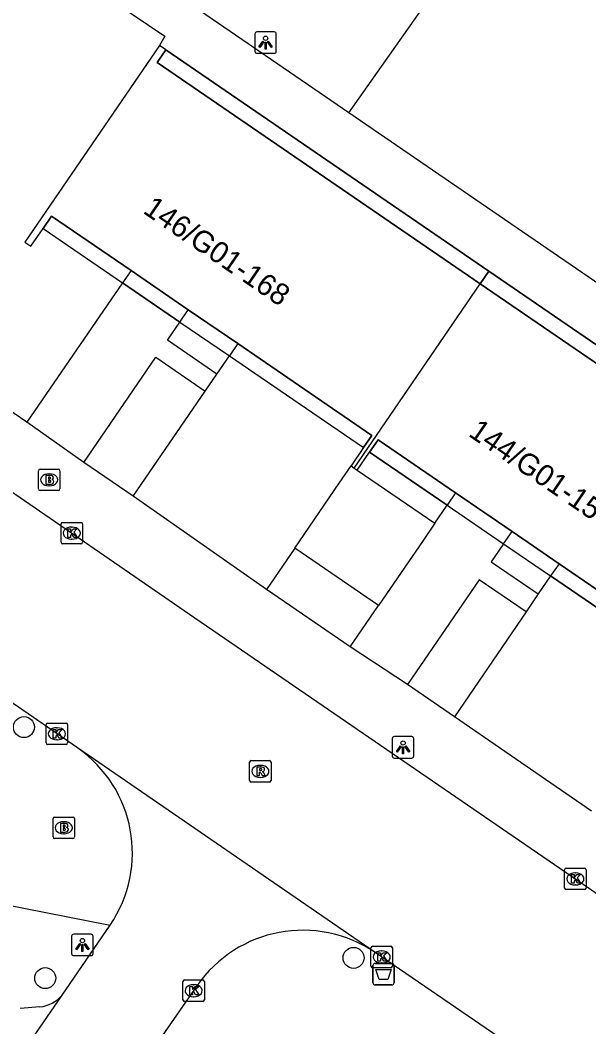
# Model space of a CAD drawing. Extents: x 160026 to 161302, y 384757 to 385701.
# Drawn here: x 160239.93 to 160266.43, y 385326.68 to 385373.55 of the extents above; entities that cross this region are included whole.
import ezdxf

# ---------------------------------------------------------------- set-up
doc = ezdxf.new("R2010")
doc.units = 0
for name, color, linetype in [('IMGEO_Afvalbak', 7, 'Continuous'), ('IMGEO_Boom', 7, 'Continuous'), ('IMGEO_Brandkraan', 7, 'Continuous'), ('IMGEO_Groenvoorziening', 7, 'Continuous'), ('IMGEO_Haag', 7, 'Continuous'), ('IMGEO_Kolk', 7, 'Continuous'), ('IMGEO_Lichtpunt', 7, 'Continuous'), ('IMGEO_Pand', 7, 'Continuous'), ('IMGEO_Pand_nummerreeks', 7, 'Continuous'), ('IMGEO_Pand_overbouw', 7, 'Continuous'), ('IMGEO_Rijbaan_lokaal_gesloten', 7, 'Continuous'), ('IMGEO_Rijbaan_lokaal_open', 7, 'Continuous'), ('IMGEO_Rioolput', 7, 'Continuous'), ('IMGEO_Voetpad_open', 7, 'Continuous')]:
    doc.layers.add(name, color=color, linetype=linetype)

msp = doc.modelspace()

# ---------------------------------------------------------------- linework, layer by layer
at = {"layer": 'IMGEO_Afvalbak'}
for p, q in [((160256.366, 385328.729), (160256.366, 385329.529)), ((160256.366, 385329.529), (160256.366, 385328.729)), ((160256.466, 385329.629), (160257.256, 385329.629)), ((160257.256, 385329.629), (160256.466, 385329.629)), ((160257.356, 385329.529), (160257.356, 385328.729)), ((160257.356, 385328.729), (160257.356, 385329.529)), ((160257.256, 385328.629), (160256.466, 385328.629)), ((160256.466, 385328.629), (160257.256, 385328.629))]:
    msp.add_line(p, q, dxfattribs=at)
msp.add_lwpolyline([(160256.509, 385329.343), (160257.213, 385329.343), (160257.064, 385328.873), (160256.658, 385328.873), (160256.509, 385329.343)], dxfattribs=at)
for centre, start, end in [((160256.466, 385329.529), 90, 180), ((160256.466, 385329.529), 90, 180), ((160257.256, 385329.529), 0, 90), ((160257.256, 385329.529), 360, 90), ((160256.466, 385328.729), 180, 270), ((160256.466, 385328.729), 180, 270), ((160257.256, 385328.729), 270, 0), ((160257.256, 385328.729), 270, 0)]:
    msp.add_arc(centre, 0.1, start, end, dxfattribs=at)
at = {"layer": 'IMGEO_Boom'}
for centre in [(160240.111, 385340.632), (160255.467, 385329.888), (160241.102, 385328.944)]:
    msp.add_circle(centre, 0.489, dxfattribs=at)
at = {"layer": 'IMGEO_Brandkraan'}
for p, q in [((160240.786, 385351.719), (160240.786, 385352.571)), ((160240.861, 385352.645), (160241.713, 385352.645)), ((160241.274, 385352.425), (160241.299, 385352.425)), ((160241.787, 385352.571), (160241.787, 385351.719)), ((160241.713, 385351.645), (160240.861, 385351.645)), ((160241.297, 385351.865), (160241.272, 385351.865)), ((160241.467, 385335.52), (160241.467, 385336.372)), ((160241.542, 385336.446), (160242.394, 385336.446)), ((160241.955, 385336.226), (160241.98, 385336.226)), ((160242.468, 385336.372), (160242.468, 385335.52)), ((160241.978, 385335.666), (160241.953, 385335.666)), ((160242.394, 385335.446), (160241.542, 385335.446))]:
    msp.add_line(p, q, dxfattribs=at)
for points in [[(160240.786, 385351.719), (160240.786, 385352.571)], [(160240.861, 385352.645), (160241.713, 385352.645)], [(160241.787, 385352.571), (160241.787, 385351.719)], [(160241.134, 385352.345), (160241.134, 385351.945), (160241.347, 385351.945)], [(160241.365, 385352.345), (160241.134, 385352.345)], [(160241.313, 385352.264), (160241.259, 385352.264), (160241.259, 385352.188)], [(160241.259, 385352.188), (160241.312, 385352.188)], [(160241.321, 385352.112), (160241.259, 385352.112), (160241.259, 385352.031)], [(160241.259, 385352.031), (160241.321, 385352.031)], [(160241.713, 385351.645), (160240.861, 385351.645)], [(160241.467, 385335.52), (160241.467, 385336.372)], [(160241.542, 385336.446), (160242.394, 385336.446)], [(160241.815, 385336.146), (160241.815, 385335.746), (160242.028, 385335.746)], [(160242.046, 385336.146), (160241.815, 385336.146)], [(160241.994, 385336.065), (160241.94, 385336.065), (160241.94, 385335.989)], [(160242.468, 385336.372), (160242.468, 385335.52)], [(160241.94, 385335.989), (160241.993, 385335.989)], [(160242.002, 385335.913), (160241.94, 385335.913), (160241.94, 385335.832)], [(160241.94, 385335.832), (160242.002, 385335.832)], [(160242.394, 385335.446), (160241.542, 385335.446)]]:
    msp.add_lwpolyline(points, dxfattribs=at)
for centre, radius, start, end in [((160240.863, 385352.569), 0.0765, 91.552, 178.448), ((160240.863, 385352.569), 0.0765, 91.552, 178.448), ((160241.711, 385352.569), 0.0765, 1.552, 88.448), ((160241.711, 385352.569), 0.0765, 1.552, 88.448), ((160241.314, 385352.226), 0.0379, 267.8285, 90.9355), ((160241.322, 385352.071), 0.0404, 269.8759, 90.5077), ((160241.353, 385352.196), 0.251, 268.6676, 293.5347), ((160241.369, 385352.2), 0.145, 59.4692, 91.5367), ((160241.394, 385352.247), 0.0922, 285.5137, 58.1501), ((160241.399, 385352.055), 0.105, 301.3115, 78.989), ((160240.863, 385351.721), 0.0765, 181.552, 268.448), ((160240.863, 385351.721), 0.0765, 181.552, 268.448), ((160241.711, 385351.721), 0.0765, 271.552, 358.448), ((160241.711, 385351.721), 0.0765, 271.552, 358.448), ((160241.544, 385336.37), 0.0765, 91.552, 178.448), ((160241.544, 385336.37), 0.0765, 91.552, 178.448), ((160241.995, 385336.027), 0.0379, 267.8285, 90.9355), ((160242.05, 385336.001), 0.145, 59.4692, 91.5367), ((160242.075, 385336.048), 0.0922, 285.5137, 58.1501), ((160242.392, 385336.37), 0.0765, 1.552, 88.448), ((160242.392, 385336.37), 0.0765, 1.552, 88.448), ((160242.003, 385335.872), 0.0404, 269.8759, 90.5077), ((160242.034, 385335.997), 0.251, 268.6676, 293.5347), ((160242.08, 385335.856), 0.105, 301.3115, 78.989), ((160241.544, 385335.522), 0.0765, 181.552, 268.448), ((160241.544, 385335.522), 0.0765, 181.552, 268.448), ((160242.392, 385335.522), 0.0765, 271.552, 358.448), ((160242.392, 385335.522), 0.0765, 271.552, 358.448)]:
    msp.add_arc(centre, radius, start, end, dxfattribs=at)
for centre, major_axis, ratio, start_param, end_param in [((160241.273, 385352.145), (-0.387, 0.002), 0.722429, 4.712389, 7.853982), ((160241.298, 385352.145), (-0.39, 0.002), 0.717154, 1.570796, 4.712389), ((160241.954, 385335.946), (-0.387, 0.002), 0.722429, 4.712389, 7.853982), ((160241.979, 385335.946), (-0.39, 0.002), 0.717154, 1.570796, 4.712389)]:
    msp.add_ellipse(centre, major_axis=major_axis, ratio=ratio, start_param=start_param, end_param=end_param, dxfattribs=at)
at = {"layer": 'IMGEO_Groenvoorziening'}
for points in [[(160255.248, 385369.236), (160264.09, 385381.775)], [(160241.003, 385363.844), (160244.709, 385361.312)], [(160247.374, 385359.491), (160249.68, 385357.916)], [(160262.46, 385349.167), (160264.649, 385347.67)]]:
    msp.add_lwpolyline(points, dxfattribs=at)
at = {"layer": 'IMGEO_Haag'}
msp.add_lwpolyline([(160256.628, 385346.287), (160252.726, 385348.958)], dxfattribs=at)
at = {"layer": 'IMGEO_Kolk'}
for p, q in [((160241.839, 385349.237), (160241.839, 385350.089)), ((160241.914, 385350.163), (160242.766, 385350.163)), ((160242.84, 385350.089), (160242.84, 385349.237)), ((160242.327, 385349.943), (160242.352, 385349.943)), ((160242.766, 385349.163), (160241.914, 385349.163)), ((160242.35, 385349.383), (160242.325, 385349.383)), ((160241.146, 385339.894), (160241.146, 385340.746)), ((160241.221, 385340.82), (160242.073, 385340.82)), ((160242.147, 385340.746), (160242.147, 385339.894)), ((160241.634, 385340.6), (160241.659, 385340.6)), ((160242.073, 385339.82), (160241.221, 385339.82)), ((160241.657, 385340.04), (160241.632, 385340.04)), ((160265.299, 385333.139), (160265.299, 385333.991)), ((160265.374, 385334.065), (160266.226, 385334.065)), ((160265.787, 385333.845), (160265.812, 385333.845)), ((160266.3, 385333.991), (160266.3, 385333.139)), ((160265.81, 385333.285), (160265.785, 385333.285)), ((160266.226, 385333.065), (160265.374, 385333.065)), ((160256.352, 385330.429), (160257.204, 385330.429)), ((160256.277, 385329.503), (160256.277, 385330.355)), ((160256.765, 385330.209), (160256.79, 385330.209)), ((160257.278, 385330.355), (160257.278, 385329.503)), ((160256.788, 385329.649), (160256.763, 385329.649)), ((160257.204, 385329.429), (160256.352, 385329.429)), ((160247.517, 385327.934), (160247.517, 385328.786)), ((160247.592, 385328.86), (160248.444, 385328.86)), ((160248.005, 385328.64), (160248.03, 385328.64)), ((160248.518, 385328.786), (160248.518, 385327.934)), ((160248.028, 385328.08), (160248.003, 385328.08)), ((160248.444, 385327.86), (160247.592, 385327.86))]:
    msp.add_line(p, q, dxfattribs=at)
for points in [[(160241.839, 385349.237), (160241.839, 385350.089)], [(160241.914, 385350.163), (160242.766, 385350.163)], [(160242.84, 385350.089), (160242.84, 385349.237)], [(160242.16, 385349.863), (160242.283, 385349.863), (160242.283, 385349.712), (160242.413, 385349.863), (160242.577, 385349.863), (160242.431, 385349.712), (160242.584, 385349.463), (160242.432, 385349.463), (160242.347, 385349.627), (160242.283, 385349.56), (160242.283, 385349.463), (160242.16, 385349.463), (160242.16, 385349.863)], [(160242.766, 385349.163), (160241.914, 385349.163)], [(160241.146, 385339.894), (160241.146, 385340.746)], [(160241.221, 385340.82), (160242.073, 385340.82)], [(160242.147, 385340.746), (160242.147, 385339.894)], [(160241.467, 385340.52), (160241.59, 385340.52), (160241.59, 385340.369), (160241.72, 385340.52), (160241.884, 385340.52), (160241.738, 385340.369), (160241.891, 385340.12), (160241.739, 385340.12), (160241.654, 385340.284), (160241.59, 385340.217), (160241.59, 385340.12), (160241.467, 385340.12), (160241.467, 385340.52)], [(160242.073, 385339.82), (160241.221, 385339.82)], [(160265.299, 385333.139), (160265.299, 385333.991)], [(160265.374, 385334.065), (160266.226, 385334.065)], [(160265.62, 385333.765), (160265.743, 385333.765), (160265.743, 385333.614), (160265.873, 385333.765), (160266.037, 385333.765), (160265.891, 385333.614), (160266.044, 385333.365), (160265.892, 385333.365), (160265.807, 385333.529), (160265.743, 385333.462), (160265.743, 385333.365), (160265.62, 385333.365), (160265.62, 385333.765)], [(160266.3, 385333.991), (160266.3, 385333.139)], [(160266.226, 385333.065), (160265.374, 385333.065)], [(160256.352, 385330.429), (160257.204, 385330.429)], [(160256.277, 385329.503), (160256.277, 385330.355)], [(160256.598, 385330.129), (160256.721, 385330.129), (160256.721, 385329.978), (160256.851, 385330.129), (160257.015, 385330.129), (160256.869, 385329.978), (160257.022, 385329.729), (160256.87, 385329.729), (160256.785, 385329.893), (160256.721, 385329.826), (160256.721, 385329.729), (160256.598, 385329.729), (160256.598, 385330.129)], [(160257.278, 385330.355), (160257.278, 385329.503)], [(160257.204, 385329.429), (160256.352, 385329.429)], [(160247.517, 385327.934), (160247.517, 385328.786)], [(160247.592, 385328.86), (160248.444, 385328.86)], [(160247.838, 385328.56), (160247.961, 385328.56), (160247.961, 385328.409), (160248.091, 385328.56), (160248.255, 385328.56), (160248.109, 385328.409), (160248.262, 385328.16), (160248.11, 385328.16), (160248.025, 385328.324), (160247.961, 385328.257), (160247.961, 385328.16), (160247.838, 385328.16), (160247.838, 385328.56)], [(160248.518, 385328.786), (160248.518, 385327.934)], [(160248.444, 385327.86), (160247.592, 385327.86)]]:
    msp.add_lwpolyline(points, dxfattribs=at)
for centre, start, end in [((160241.916, 385350.087), 91.552, 178.448), ((160241.916, 385350.087), 91.552, 178.448), ((160242.764, 385350.087), 1.552, 88.448), ((160242.764, 385350.087), 1.552, 88.448), ((160241.916, 385349.239), 181.552, 268.448), ((160241.916, 385349.239), 181.552, 268.448), ((160242.764, 385349.239), 271.552, 358.448), ((160242.764, 385349.239), 271.552, 358.448), ((160241.223, 385340.744), 91.552, 178.448), ((160241.223, 385340.744), 91.552, 178.448), ((160242.071, 385340.744), 1.552, 88.448), ((160242.071, 385340.744), 1.552, 88.448), ((160241.223, 385339.896), 181.552, 268.448), ((160241.223, 385339.896), 181.552, 268.448), ((160242.071, 385339.896), 271.552, 358.448), ((160242.071, 385339.896), 271.552, 358.448), ((160265.376, 385333.989), 91.552, 178.448), ((160265.376, 385333.989), 91.552, 178.448), ((160266.224, 385333.989), 1.552, 88.448), ((160266.224, 385333.989), 1.552, 88.448), ((160265.376, 385333.141), 181.552, 268.448), ((160265.376, 385333.141), 181.552, 268.448), ((160266.224, 385333.141), 271.552, 358.448), ((160266.224, 385333.141), 271.552, 358.448), ((160256.354, 385330.353), 91.552, 178.448), ((160256.354, 385330.353), 91.552, 178.448), ((160257.202, 385330.353), 1.552, 88.448), ((160257.202, 385330.353), 1.552, 88.448), ((160256.354, 385329.505), 181.552, 268.448), ((160256.354, 385329.505), 181.552, 268.448), ((160257.202, 385329.505), 271.552, 358.448), ((160257.202, 385329.505), 271.552, 358.448), ((160247.594, 385328.784), 91.552, 178.448), ((160247.594, 385328.784), 91.552, 178.448), ((160248.442, 385328.784), 1.552, 88.448), ((160248.442, 385328.784), 1.552, 88.448), ((160247.594, 385327.936), 181.552, 268.448), ((160247.594, 385327.936), 181.552, 268.448), ((160248.442, 385327.936), 271.552, 358.448), ((160248.442, 385327.936), 271.552, 358.448)]:
    msp.add_arc(centre, 0.0765, start, end, dxfattribs=at)
for centre, major_axis, ratio, start_param, end_param in [((160242.326, 385349.663), (-0.387, 0.002), 0.722429, 4.712389, 7.853982), ((160242.351, 385349.663), (-0.39, 0.002), 0.717154, 1.570796, 4.712389), ((160241.633, 385340.32), (-0.387, 0.002), 0.722429, 4.712389, 7.853982), ((160241.658, 385340.32), (-0.39, 0.002), 0.717154, 1.570796, 4.712389), ((160265.786, 385333.565), (-0.387, 0.002), 0.722429, 4.712389, 7.853982), ((160265.811, 385333.565), (-0.39, 0.002), 0.717154, 1.570796, 4.712389), ((160256.764, 385329.929), (-0.387, 0.002), 0.722429, 4.712389, 7.853982), ((160256.789, 385329.929), (-0.39, 0.002), 0.717154, 1.570796, 4.712389), ((160248.004, 385328.36), (-0.387, 0.002), 0.722429, 4.712389, 7.853982), ((160248.029, 385328.36), (-0.39, 0.002), 0.717154, 1.570796, 4.712389)]:
    msp.add_ellipse(centre, major_axis=major_axis, ratio=ratio, start_param=start_param, end_param=end_param, dxfattribs=at)
at = {"layer": 'IMGEO_Lichtpunt'}
for p, q in [((160250.87, 385372.907), (160250.87, 385372.1)), ((160250.87, 385372.907), (160250.87, 385372.1)), ((160251.772, 385373.002), (160250.964, 385373.002)), ((160251.772, 385373.002), (160250.964, 385373.002)), ((160251.866, 385372.1), (160251.866, 385372.907)), ((160251.866, 385372.1), (160251.866, 385372.907)), ((160250.964, 385372.006), (160251.772, 385372.006)), ((160250.964, 385372.006), (160251.772, 385372.006)), ((160257.273, 385340.094), (160257.273, 385339.287)), ((160257.273, 385340.094), (160257.273, 385339.287)), ((160258.175, 385340.189), (160257.367, 385340.189)), ((160258.175, 385340.189), (160257.367, 385340.189)), ((160258.269, 385339.287), (160258.269, 385340.094)), ((160258.269, 385339.287), (160258.269, 385340.094)), ((160257.367, 385339.193), (160258.175, 385339.193)), ((160257.367, 385339.193), (160258.175, 385339.193)), ((160242.334, 385330.893), (160242.334, 385330.086)), ((160242.334, 385330.893), (160242.334, 385330.086)), ((160243.236, 385330.988), (160242.428, 385330.988)), ((160243.236, 385330.988), (160242.428, 385330.988)), ((160243.33, 385330.086), (160243.33, 385330.893)), ((160243.33, 385330.086), (160243.33, 385330.893)), ((160242.428, 385329.992), (160243.236, 385329.992)), ((160242.428, 385329.992), (160243.236, 385329.992))]:
    msp.add_line(p, q, dxfattribs=at)
for points in [[(160251.244, 385372.571), (160251.283, 385372.543), (160251.095, 385372.281), (160251.057, 385372.308), (160251.244, 385372.571)], [(160251.346, 385372.523), (160251.393, 385372.523), (160251.393, 385372.201), (160251.346, 385372.201), (160251.346, 385372.523)], [(160251.456, 385372.543), (160251.494, 385372.57), (160251.681, 385372.308), (160251.642, 385372.28), (160251.456, 385372.543)], [(160257.647, 385339.758), (160257.686, 385339.73), (160257.498, 385339.468), (160257.46, 385339.495), (160257.647, 385339.758)], [(160257.749, 385339.71), (160257.796, 385339.71), (160257.796, 385339.388), (160257.749, 385339.388), (160257.749, 385339.71)], [(160257.859, 385339.73), (160257.897, 385339.757), (160258.084, 385339.495), (160258.045, 385339.467), (160257.859, 385339.73)], [(160242.708, 385330.557), (160242.747, 385330.529), (160242.559, 385330.267), (160242.521, 385330.294), (160242.708, 385330.557)], [(160242.81, 385330.509), (160242.857, 385330.509), (160242.857, 385330.187), (160242.81, 385330.187), (160242.81, 385330.509)], [(160242.92, 385330.529), (160242.958, 385330.556), (160243.145, 385330.294), (160243.106, 385330.266), (160242.92, 385330.529)]]:
    msp.add_lwpolyline(points, dxfattribs=at)
for centre in [(160251.369, 385372.705), (160257.772, 385339.892), (160242.833, 385330.691)]:
    msp.add_circle(centre, 0.0994, dxfattribs=at)
for centre, start, end in [((160250.964, 385372.907), 90, 180), ((160250.964, 385372.907), 90, 180), ((160251.772, 385372.907), 0, 90), ((160251.772, 385372.907), 0, 90), ((160250.964, 385372.1), 180, 270), ((160250.964, 385372.1), 180, 270), ((160251.772, 385372.1), 270, 0), ((160251.772, 385372.1), 270, 360), ((160257.367, 385340.094), 90, 180), ((160257.367, 385340.094), 90, 180), ((160258.175, 385340.094), 0, 90), ((160258.175, 385340.094), 0, 90), ((160257.367, 385339.287), 180, 270), ((160257.367, 385339.287), 180, 270), ((160258.175, 385339.287), 270, 0), ((160258.175, 385339.287), 270, 360), ((160242.428, 385330.893), 90, 180), ((160242.428, 385330.893), 90, 180), ((160243.236, 385330.893), 0, 90), ((160243.236, 385330.893), 0, 90), ((160242.428, 385330.086), 180, 270), ((160242.428, 385330.086), 180, 270), ((160243.236, 385330.086), 270, 0), ((160243.236, 385330.086), 270, 360)]:
    msp.add_arc(centre, 0.0946, start, end, dxfattribs=at)
at = {"layer": 'IMGEO_Pand'}
for points in [[(160246.425, 385372.368), (160240.159, 385363.212), (160240.439, 385363.021), (160241.003, 385363.844)], [(160261.37, 385361.274), (160246.313, 385371.579), (160246.717, 385372.168)], [(160246.717, 385372.168), (160246.425, 385372.368)], [(160241.003, 385363.844), (160241.4, 385364.424), (160245.105, 385361.888)], [(160245.105, 385361.888), (160247.768, 385360.066)], [(160255.494, 385352.695), (160261.37, 385361.274)], [(160276.464, 385350.944), (160261.37, 385361.274)], [(160247.768, 385360.066), (160250.072, 385358.489)], [(160250.072, 385358.489), (160256.322, 385354.212), (160255.933, 385353.643)], [(160256.212, 385353.437), (160256.606, 385354.013), (160260.222, 385351.538)], [(160255.933, 385353.643), (160255.351, 385352.793)], [(160255.637, 385352.597), (160256.212, 385353.437)], [(160255.351, 385352.793), (160255.494, 385352.695)], [(160255.494, 385352.695), (160255.637, 385352.597)], [(160260.222, 385351.538), (160262.851, 385349.739)], [(160262.851, 385349.739), (160265.04, 385348.241)], [(160265.04, 385348.241), (160271.44, 385343.861), (160271.052, 385343.294)]]:
    msp.add_lwpolyline(points, dxfattribs=at)
at = {"layer": 'IMGEO_Pand_overbouw'}
for points in [[(160246.717, 385372.168), (160246.313, 385371.579), (160261.37, 385361.274), (160261.77, 385361.859)], [(160241.003, 385363.844), (160244.709, 385361.312), (160247.374, 385359.491), (160249.68, 385357.916), (160255.933, 385353.643), (160256.322, 385354.212), (160250.072, 385358.489), (160247.768, 385360.066), (160245.105, 385361.888), (160241.4, 385364.424)], [(160276.464, 385350.944), (160276.861, 385351.524), (160261.77, 385361.859), (160261.37, 385361.274)], [(160256.212, 385353.437), (160259.83, 385350.964), (160262.46, 385349.167), (160264.649, 385347.67), (160271.052, 385343.294), (160271.44, 385343.861), (160265.04, 385348.241), (160262.851, 385349.739), (160260.222, 385351.538), (160256.606, 385354.013)]]:
    msp.add_lwpolyline(points, close=True, dxfattribs=at)
at = {"layer": 'IMGEO_Rijbaan_lokaal_gesloten'}
for points in [[(160229.443, 385358.537), (160247.822, 385345.89), (160271.303, 385329.79), (160292.372, 385315.253), (160293.191, 385314.733), (160293.613, 385314.078), (160293.953, 385312.653)], [(160242.607, 385339.66), (160224.858, 385351.874)], [(160256.475, 385330.138), (160242.607, 385339.66)], [(160288.128, 385308.422), (160273.166, 385318.717), (160256.475, 385330.138)]]:
    msp.add_lwpolyline(points, dxfattribs=at)
at = {"layer": 'IMGEO_Rijbaan_lokaal_open'}
for points in [[(160250.072, 385358.489), (160249.68, 385357.916)], [(160249.099, 385357.067), (160249.68, 385357.916)], [(160249.68, 385357.916), (160255.933, 385353.643)], [(160248.56, 385356.279), (160249.099, 385357.067)], [(160245.205, 385351.377), (160248.56, 385356.279)], [(160252.726, 385348.958), (160254.804, 385351.993), (160255.351, 385352.793)], [(160251.411, 385347.036), (160245.205, 385351.377)], [(160252.726, 385348.958), (160251.411, 385347.036)], [(160265.04, 385348.241), (160264.649, 385347.67)], [(160264.649, 385347.67), (160264.075, 385346.831)], [(160271.052, 385343.294), (160264.649, 385347.67)], [(160264.075, 385346.831), (160263.502, 385345.993)], [(160263.502, 385345.993), (160260.164, 385341.115)], [(160266.559, 385336.718), (160260.164, 385341.115)], [(160241.887, 385328.157), (160244.13, 385331.418)], [(160248.172, 385328.587), (160246.413, 385326.062)], [(160202.405, 385270.714), (160206.863, 385277.053), (160210.266, 385282.015), (160231.347, 385312.838), (160241.887, 385328.157)]]:
    msp.add_lwpolyline(points, dxfattribs=at)
for centre, radius, start, end in [((160239.211, 385334.771), 5.953, 325.7202, 55.2184), ((160253.107, 385325.169), 6.003, 55.8684, 145.2934)]:
    msp.add_arc(centre, radius, start, end, dxfattribs=at)
at = {"layer": 'IMGEO_Rioolput'}
for p, q in [((160250.624, 385338.146), (160250.624, 385338.998)), ((160250.699, 385339.072), (160251.551, 385339.072)), ((160251.112, 385338.852), (160251.137, 385338.852)), ((160251.625, 385338.998), (160251.625, 385338.146)), ((160251.551, 385338.072), (160250.699, 385338.072)), ((160251.135, 385338.292), (160251.11, 385338.292))]:
    msp.add_line(p, q, dxfattribs=at)
for points in [[(160250.624, 385338.146), (160250.624, 385338.998)], [(160250.699, 385339.072), (160251.551, 385339.072)], [(160251.625, 385338.998), (160251.625, 385338.146)], [(160251.213, 385338.77), (160250.961, 385338.772), (160250.961, 385338.372)], [(160250.961, 385338.372), (160251.085, 385338.372), (160251.085, 385338.534), (160251.096, 385338.534)], [(160251.139, 385338.691), (160251.085, 385338.691), (160251.085, 385338.61)], [(160251.085, 385338.61), (160251.137, 385338.61)], [(160251.143, 385338.505), (160251.214, 385338.372), (160251.354, 385338.372), (160251.289, 385338.498)], [(160251.551, 385338.072), (160250.699, 385338.072)]]:
    msp.add_lwpolyline(points, dxfattribs=at)
for centre, radius, start, end in [((160250.701, 385338.996), 0.0765, 91.552, 178.448), ((160250.701, 385338.996), 0.0765, 91.552, 178.448), ((160251.549, 385338.996), 0.0765, 1.552, 88.448), ((160251.549, 385338.996), 0.0765, 1.552, 88.448), ((160251.095, 385338.481), 0.0533, 26.0293, 88.6989), ((160251.121, 385338.799), 0.19, 274.7715, 282.9687), ((160251.145, 385338.595), 0.0964, 77.0061, 93.1865), ((160251.159, 385338.652), 0.0378, 276.6634, 79.6772), ((160251.212, 385338.66), 0.109, 350.3612, 89.416), ((160251.21, 385338.66), 0.112, 277.5842, 350.9817), ((160251.194, 385338.445), 0.108, 29.5134, 73.7905), ((160250.701, 385338.148), 0.0765, 181.552, 268.448), ((160250.701, 385338.148), 0.0765, 181.552, 268.448), ((160251.549, 385338.148), 0.0765, 271.552, 358.448), ((160251.549, 385338.148), 0.0765, 271.552, 358.448)]:
    msp.add_arc(centre, radius, start, end, dxfattribs=at)
for centre, major_axis, ratio, start_param, end_param in [((160251.111, 385338.572), (-0.387, 0.002), 0.722429, 4.712389, 7.853982), ((160251.136, 385338.572), (-0.39, 0.002), 0.717154, 1.570796, 4.712389)]:
    msp.add_ellipse(centre, major_axis=major_axis, ratio=ratio, start_param=start_param, end_param=end_param, dxfattribs=at)
at = {"layer": 'IMGEO_Voetpad_open'}
for points in [[(160255.248, 385369.236), (160241.671, 385378.537), (160250.21, 385391.03)], [(160233.099, 385365.798), (160240.679, 385376.854), (160246.682, 385372.799), (160246.425, 385372.368)], [(160246.717, 385372.168), (160261.77, 385361.859)], [(160315.68, 385363.866), (160298.852, 385339.366), (160255.248, 385369.236)], [(160245.105, 385361.888), (160244.709, 385361.312)], [(160261.37, 385361.274), (160261.77, 385361.859)], [(160261.77, 385361.859), (160276.861, 385351.524)], [(160244.709, 385361.312), (160240.25, 385354.826)], [(160247.374, 385359.491), (160244.709, 385361.312)], [(160247.374, 385359.491), (160247.768, 385360.066)], [(160249.099, 385357.067), (160246.794, 385358.642), (160247.374, 385359.491)], [(160242.9, 385352.954), (160246.255, 385357.856), (160248.56, 385356.279)], [(160240.25, 385354.826), (160236.64, 385357.286)], [(160242.9, 385352.954), (160240.25, 385354.826)], [(160259.83, 385350.964), (160256.212, 385353.437)], [(160245.205, 385351.377), (160242.9, 385352.954)], [(160255.637, 385352.597), (160259.255, 385350.125)], [(160260.222, 385351.538), (160259.83, 385350.964)], [(160259.255, 385350.125), (160259.83, 385350.964)], [(160259.83, 385350.964), (160262.46, 385349.167)], [(160259.255, 385350.125), (160258.706, 385349.322), (160256.628, 385346.287)], [(160262.46, 385349.167), (160262.851, 385349.739)], [(160262.46, 385349.167), (160261.885, 385348.327), (160264.075, 385346.831)], [(160263.502, 385345.993), (160261.313, 385347.491), (160257.974, 385342.613)], [(160255.313, 385344.365), (160251.411, 385347.036)], [(160255.313, 385344.365), (160256.628, 385346.287)], [(160257.974, 385342.613), (160255.313, 385344.365)], [(160260.164, 385341.115), (160257.974, 385342.613)], [(160236.144, 385332.974), (160244.13, 385331.418)], [(160240.849, 385327.609), (160239.933, 385327.527)]]:
    msp.add_lwpolyline(points, dxfattribs=at)
msp.add_arc((160240.738, 385329.076), 1.471, 274.3227, 321.3399, dxfattribs=at)

# ---------------------------------------------------------------- texts
at = {"layer": 'IMGEO_Pand_nummerreeks'}
for s, rotation, p in [('146/G01-168', 325.6139, (160245.61, 385364.596)), ('144/G01-156', 325.6133, (160260.77, 385354.217))]:
    msp.add_text(s, height=1, rotation=rotation, dxfattribs=at).set_placement(p)

doc.saveas('drawing.dxf')
